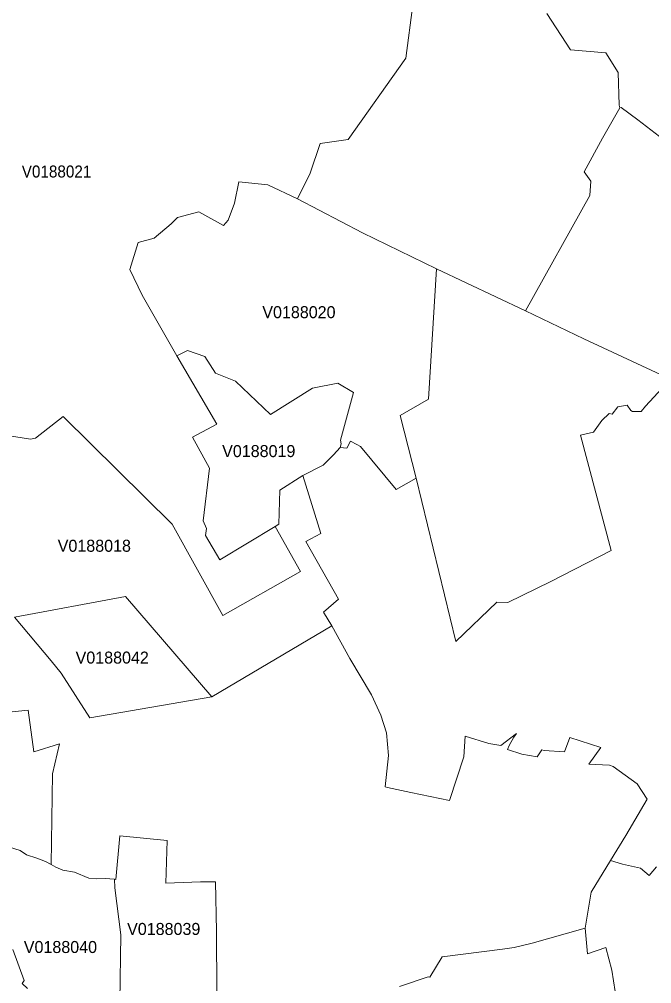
# Model space of a CAD drawing. Extents: x 369010 to 735936, y 6377141 to 6616555.
# Drawn here: x 526500 to 531766, y 6496186 to 6504216 of the extents above; entities that cross this region are included whole.
import ezdxf
from ezdxf.enums import TextEntityAlignment as Align

# ---------------------------------------------------------------- set-up
doc = ezdxf.new("R2010")
doc.units = 0
doc.header["$LTSCALE"] = 40
doc.layers.add('3', color=7, linetype='Continuous', lineweight=13)
doc.layers.add('4', color=7, linetype='Continuous')

msp = doc.modelspace()

# ---------------------------------------------------------------- linework, layer by layer
at = {"layer": '3'}
for points in [[(525998.53, 6500814.68), (526592.52, 6500719.84), (526635.55, 6500728.62), (526863.62, 6500909.51), (527771.9, 6500013.31), (528195.92, 6499250.66), (528841.55, 6499619.08), (528629.21, 6499992.12), (528169.77, 6499716.56), (528049.29, 6499919.14), (528057.89, 6499975.08), (528032.07, 6500039.79), (528083.71, 6500479.2), (527941.71, 6500737.72), (528143.95, 6500845.46), (527812.62, 6501414.3), (527524.14, 6501918.42), (527420.87, 6502133.74), (527489.72, 6502357.84), (527623.11, 6502392.43), (527765.28, 6502512.91), (527816.92, 6502564.72), (527993.35, 6502612.05), (528200.06, 6502500), (528238.79, 6502543.2), (528290.43, 6502685.37), (528329.15, 6502861.96), (528570.13, 6502836.14), (528815.57, 6502719.79), (528923.15, 6502935.28), (529004.91, 6503180.89), (529237.27, 6503215.31), (529719.39, 6503891.73), (529777.48, 6504335.61)], [(529777.48, 6504335.61), (529719.39, 6503891.73), (529237.27, 6503215.31), (529004.91, 6503180.89), (528923.15, 6502935.28), (528815.57, 6502719.79), (529358.92, 6502438.93), (529974.43, 6502139.37), (530716.05, 6501789.33), (531251.79, 6502748.43), (531258.24, 6502866.93), (531202.97, 6502945.21), (531357.38, 6503224.91), (531499.38, 6503479.13), (531495.08, 6503500.64), (531486.47, 6503772.23), (531383.2, 6503935.92), (531090.59, 6503961.74), (530892.48, 6504263.28)], [(530892.48, 6504263.28), (531090.59, 6503961.74), (531383.2, 6503935.92), (531486.47, 6503772.23), (531495.08, 6503500.64), (531499.38, 6503479.13), (531510.97, 6503481.94), (531650.82, 6503378.5), (531865.97, 6503212.66)], [(531865.97, 6503212.66), (531650.82, 6503378.5), (531510.97, 6503481.94), (531499.38, 6503479.13), (531357.38, 6503224.91), (531202.97, 6502945.21), (531258.24, 6502866.93), (531251.79, 6502748.43), (530716.05, 6501789.33), (531201.81, 6501555.8), (531922.74, 6501219.67)], [(531922.74, 6501219.67), (531713.54, 6500993.26), (531679.12, 6500950.23), (531605.97, 6500950.23), (531590.91, 6500958.83), (531560.62, 6501001.86), (531483.16, 6500988.95), (531437.98, 6500928.54), (531412.16, 6500932.85), (531351.92, 6500874.76), (531280.92, 6500777.77), (531174, 6500753.77), (531429.54, 6499792.52), (530925.91, 6499536.16), (530566.6, 6499359.57), (530476.24, 6499363.87), (530133.97, 6499034.19), (529804.46, 6500394.46), (529638.79, 6500299.63), (529341.71, 6500659.43), (529309.43, 6500676.65), (529257.8, 6500702.47), (529227.67, 6500644.37), (529171.73, 6500650.83), (529115.79, 6500589.92), (529029.73, 6500503.86), (528860.92, 6500418.3), (529011.53, 6499935.69), (528886.74, 6499866.84), (529158, 6499388.53), (529033.04, 6499280.79), (529102.06, 6499164.44), (529252.33, 6498893.51), (529431.58, 6498592.12), (529509.53, 6498422.65), (529556.86, 6498273.69), (529572.92, 6498084.85), (529546.1, 6497826.34), (529565.96, 6497818.56), (529758.78, 6497779.17), (530080.85, 6497710.65), (530202.66, 6498075.75), (530212.59, 6498246.22), (530410.2, 6498185.32), (530508.51, 6498170.25), (530641.24, 6498270.22), (530619.23, 6498237.95), (530579.68, 6498170.09), (530565.77, 6498137.32), (530684.61, 6498096.94), (530811.05, 6498074.76), (530849.94, 6498134.34), (530871.63, 6498128.22), (531039.28, 6498117.46), (531084.3, 6498235.96), (531343.31, 6498151.88), (531241.69, 6498012.69), (531414.48, 6498006.9), (531444.27, 6497994.65), (531643.87, 6497851), (531729.43, 6497722.4), (531549.36, 6497419.53), (531421.93, 6497211.16), (531523.88, 6497181.53), (531672.5, 6497147.11), (531743.5, 6497086.7), (531805.9, 6497160.02)], [(526459.12, 6499237.76), (527384.46, 6499410.05), (528103.41, 6498574.08), (529102.06, 6499164.44), (529033.04, 6499280.79), (529158, 6499388.53), (528886.74, 6499866.84), (529011.53, 6499935.69), (528860.92, 6500418.3), (528669.43, 6500295.49), (528660.82, 6500011.16), (528629.21, 6499992.12), (528841.55, 6499619.08), (528195.92, 6499250.66), (527771.9, 6500013.31), (526863.62, 6500909.51), (526635.55, 6500728.62), (526592.52, 6500719.84), (525998.53, 6500814.68)], [(530022.09, 6496409.46), (530524.56, 6496473.67), (530621.55, 6496488.9), (530771, 6496524.98), (531210.58, 6496649.93), (531261.22, 6496948.34), (531421.93, 6497211.16), (531549.36, 6497419.53), (531729.43, 6497722.4), (531643.87, 6497851), (531444.27, 6497994.65), (531414.48, 6498006.9), (531241.69, 6498012.69), (531343.31, 6498151.88), (531084.3, 6498235.96), (531039.28, 6498117.46), (530871.63, 6498128.22), (530849.94, 6498134.34), (530811.05, 6498074.76), (530684.61, 6498096.94), (530565.77, 6498137.32), (530579.68, 6498170.09), (530619.23, 6498237.95), (530641.24, 6498270.22), (530508.51, 6498170.25), (530410.2, 6498185.32), (530212.59, 6498246.22), (530202.66, 6498075.75), (530080.85, 6497710.65), (529758.78, 6497779.17), (529565.96, 6497818.56), (529546.1, 6497826.34), (529572.92, 6498084.85), (529556.86, 6498273.69), (529509.53, 6498422.65), (529431.58, 6498592.12), (529252.33, 6498893.51), (529102.06, 6499164.44), (528103.41, 6498574.08), (527088.37, 6498399.15), (526848.06, 6498772.19), (526766.3, 6498873.32), (526459.12, 6499237.76)], [(525770.3, 6498381.44), (526573.82, 6498464.85), (526621.15, 6498115.8), (526834.32, 6498184.65), (526774.91, 6497934.08), (526764.98, 6497178.06), (526803.04, 6497157.7), (526860.8, 6497130.39), (526959.44, 6497113.51), (527077.78, 6497064.03), (527143.48, 6497058.73), (527214.48, 6497063.03), (527292.11, 6497055.59), (527304.85, 6497054.43), (527337.12, 6497416.38), (527731.02, 6497377.66), (527720.26, 6497024.3), (528008.08, 6497034.24), (528133.36, 6497034.73), (528140.48, 6496624.61), (528145.28, 6496110.56)], [(527338.12, 6496039.06), (527345.56, 6496593.5), (527296.08, 6496983.43), (527292.11, 6497055.59), (527214.48, 6497063.03), (527143.48, 6497058.73), (527077.78, 6497064.03), (526959.44, 6497113.51), (526860.8, 6497130.39), (526803.04, 6497157.7), (526764.98, 6497178.06), (526719.13, 6497202.88), (526645.98, 6497230.85), (526559.92, 6497258.82), (526506.13, 6497295.57), (526363.96, 6497338.6)], [(531805.9, 6497160.02), (531743.5, 6497086.7), (531672.5, 6497147.11), (531523.88, 6497181.53), (531421.93, 6497211.16), (531261.22, 6496948.34), (531210.58, 6496649.93), (531232.42, 6496435.28), (531385.35, 6496487.08), (531432.68, 6496299.56), (531462.81, 6496120.82)], [(531462.81, 6496120.82), (531432.68, 6496299.56), (531385.35, 6496487.08), (531232.42, 6496435.28), (531210.58, 6496649.93), (530771, 6496524.98), (530621.55, 6496488.9), (530524.56, 6496473.67), (530022.09, 6496409.46), (529917.5, 6496240.97), (529904.09, 6496242.46), (529666.26, 6496162.69)], [(526567.86, 6496146.97), (526524.83, 6496187.85), (526539.89, 6496211.51), (526445.22, 6496470.03)], [(526445.22, 6496470.03), (526539.89, 6496211.51), (526524.83, 6496187.85), (526567.86, 6496146.97)], [(529666.26, 6496162.69), (529904.09, 6496242.46), (529917.5, 6496240.97), (530022.09, 6496409.46)]]:
    msp.add_lwpolyline(points, dxfattribs=at)
for points in [[(527812.62, 6501414.3), (527899.67, 6501458.65), (528043.99, 6501409), (528132.2, 6501268.99), (528300.02, 6501202.29), (528590.65, 6500924.41), (528941.35, 6501144.03), (529152.37, 6501187.23), (529281.46, 6501109.61), (529173.89, 6500711.07), (529180.34, 6500680.95), (529171.73, 6500650.83), (529227.67, 6500644.37), (529257.8, 6500702.47), (529309.43, 6500676.65), (529341.71, 6500659.43), (529638.79, 6500299.63), (529804.46, 6500394.46), (529671.06, 6500917.95), (529907.73, 6501051.51), (529974.43, 6502139.37), (529358.92, 6502438.93), (528815.57, 6502719.79), (528570.13, 6502836.14), (528329.15, 6502861.96), (528290.43, 6502685.37), (528238.79, 6502543.2), (528200.06, 6502500), (527993.35, 6502612.05), (527816.92, 6502564.72), (527765.28, 6502512.91), (527623.11, 6502392.43), (527489.72, 6502357.84), (527420.87, 6502133.74), (527524.14, 6501918.42)], [(529974.43, 6502139.37), (529907.73, 6501051.51), (529671.06, 6500917.95), (529804.46, 6500394.46), (530133.97, 6499034.19), (530476.24, 6499363.87), (530566.6, 6499359.57), (530925.91, 6499536.16), (531429.54, 6499792.52), (531174, 6500753.77), (531280.92, 6500777.77), (531351.92, 6500874.76), (531412.16, 6500932.85), (531437.98, 6500928.54), (531483.16, 6500988.95), (531560.62, 6501001.86), (531590.91, 6500958.83), (531605.97, 6500950.23), (531679.12, 6500950.23), (531713.54, 6500993.26), (531922.74, 6501219.67), (531201.81, 6501555.8), (530716.05, 6501789.33)], [(527812.62, 6501414.3), (528143.95, 6500845.46), (527941.71, 6500737.72), (528083.71, 6500479.2), (528032.07, 6500039.79), (528057.89, 6499975.08), (528049.29, 6499919.14), (528169.77, 6499716.56), (528629.21, 6499992.12), (528660.82, 6500011.16), (528669.43, 6500295.49), (528860.92, 6500418.3), (529029.73, 6500503.86), (529115.79, 6500589.92), (529171.73, 6500650.83), (529180.34, 6500680.95), (529173.89, 6500711.07), (529281.46, 6501109.61), (529152.37, 6501187.23), (528941.35, 6501144.03), (528590.65, 6500924.41), (528300.02, 6501202.29), (528132.2, 6501268.99), (528043.99, 6501409), (527899.67, 6501458.65)], [(526459.12, 6499237.76), (526766.3, 6498873.32), (526848.06, 6498772.19), (527088.37, 6498399.15), (528103.41, 6498574.08), (527384.46, 6499410.05)], [(525049.86, 6498758.95), (525267.5, 6497981.75), (525282.89, 6497980.09), (525378.55, 6498045.8), (525574.01, 6498054.73), (525787.18, 6497476.46), (526206.9, 6497515.19), (526277.9, 6497517.34), (526363.96, 6497338.6), (526506.13, 6497295.57), (526559.92, 6497258.82), (526645.98, 6497230.85), (526719.13, 6497202.88), (526764.98, 6497178.06), (526774.91, 6497934.08), (526834.32, 6498184.65), (526621.15, 6498115.8), (526573.82, 6498464.85), (525770.3, 6498381.44), (525627.3, 6498767.23), (525301.75, 6498860.24)], [(527292.11, 6497055.59), (527296.08, 6496983.43), (527345.56, 6496593.5), (527338.12, 6496039.06), (527641.48, 6496036.91), (528101.92, 6496024.5), (528145.28, 6496110.56), (528140.48, 6496624.61), (528133.36, 6497034.73), (528008.08, 6497034.24), (527720.26, 6497024.3), (527731.02, 6497377.66), (527337.12, 6497416.38), (527304.85, 6497054.43)]]:
    msp.add_lwpolyline(points, close=True, dxfattribs=at)

# ---------------------------------------------------------------- texts
at = {"layer": '4', "width": 0.95}
msp.add_text('V0188021', height=100, dxfattribs=at).set_placement((526809.79, 6502898.33), align=Align.CENTER)
at = {"layer": '4'}
for s, p in [('V0188020', (528828.24, 6501727.22)), ('V0188019', (528493.69, 6500570.65)), ('V0188018', (527124.45, 6499782.26)), ('V0188042', (527273.5, 6498851.4)), ('V0188039', (527702.24, 6496591.97)), ('V0188040', (526842.04, 6496441.78))]:
    msp.add_text(s, height=100, dxfattribs=at).set_placement(p, align=Align.CENTER)

doc.saveas('drawing.dxf')
